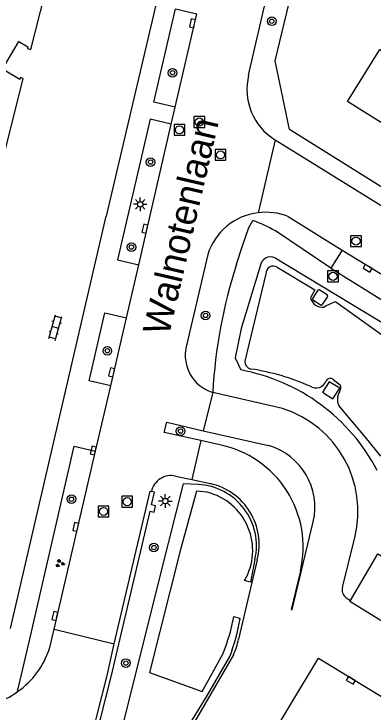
# Model space of a CAD drawing. Extents: x 136000 to 141014, y 402000 to 403500.
# Drawn here: x 138421.8 to 138455, y 402051.9 to 402116.5 of the extents above; entities that cross this region are included whole.
import ezdxf

# ---------------------------------------------------------------- set-up
doc = ezdxf.new("R2010")
doc.units = 0
for name, color, linetype in [('gg-afsc-erfafscheiding', 7, 'Continuous'), ('gg-anno-openbare ruimte label', 7, 'Continuous'), ('gg-bbg-hoofdgebouw', 7, 'Continuous'), ('gg-knt-bovenkant onderkant talud', 7, 'Continuous'), ('gg-knt-verharding', 7, 'Continuous'), ('gg-knt-verharding nz', 7, 'Continuous'), ('gg-kwrk-uitstroombak niveau min 01', 7, 'Continuous'), ('gt-grn-groengrens', 7, 'Continuous'), ('gt-grn-weggrens', 7, 'Continuous'), ('gt-symb-boom', 7, 'Continuous'), ('gt-symb-groenvak', 7, 'Continuous'), ('gt-symb-klinker verharding', 7, 'Continuous'), ('gt-symb-kolk', 7, 'Continuous'), ('gt-symb-lichtmast', 7, 'Continuous'), ('gt-symb-rioolschacht', 7, 'Continuous')]:
    doc.layers.add(name, color=color, linetype=linetype)

# ---------------------------------------------------------------- blocks, each defined once
blk = doc.blocks.new('gt0-RS')
at = {"layer": 'gt-symb-rioolschacht'}
blk.add_lwpolyline([(-0.5, -0.5), (0.5, -0.5), (0.5, 0.5), (-0.5, 0.5)], close=True, dxfattribs=at)
blk.add_circle((0, 0), 0.375, dxfattribs=at)
blk = doc.blocks.new('gt0-KOLK')
at = {"layer": 'gt-symb-kolk'}
blk.add_lwpolyline([(0, 0), (0.375, 0), (0.375, 0.4), (-0.375, 0.4), (-0.375, 0), (0, 0)], dxfattribs=at)
blk = doc.blocks.new('gt0-BOOM')
at = {"layer": 'gt-symb-boom'}
for radius in [0.4, 0.2]:
    blk.add_circle((0, 0), radius, dxfattribs=at)
blk = doc.blocks.new('gt0-LMAST')
at = {"layer": 'gt-symb-lichtmast'}
for p, q in [((-0.182, 0.173), (-0.447, 0.438)), ((-0.005, 0.246), (-0.005, 0.621)), ((0.172, 0.173), (0.437, 0.438)), ((-0.255, -0.004), (-0.63, -0.004)), ((-0.182, -0.181), (-0.447, -0.446)), ((-0.005, -0.254), (-0.005, -0.629)), ((0.437, -0.446), (0.172, -0.181)), ((0.245, -0.004), (0.62, -0.004))]:
    blk.add_line(p, q, dxfattribs=at)
blk.add_circle((-0.005, -0.004), 0.25, dxfattribs=at)
blk = doc.blocks.new('gt0-KL1')
at = {"layer": 'gt-symb-klinker verharding'}
for p, q in [((-1.15, 0.3), (1.15, 0.3)), ((-1, -0.3), (-1, 0.3)), ((-0.5, 0.3), (-0.5, 0.45)), ((0, -0.3), (0, 0.3)), ((0.5, 0.3), (0.5, 0.45)), ((1, -0.3), (1, 0.3)), ((-1.15, -0.3), (1.15, -0.3)), ((-0.5, -0.45), (-0.5, -0.3)), ((0.5, -0.45), (0.5, -0.3))]:
    blk.add_line(p, q, dxfattribs=at)
blk = doc.blocks.new('gt0-GRVAK')
at = {"layer": 'gt-symb-groenvak'}
for p, q in [((-0.11, 0.189), (-0.228, 0.24)), ((-0.182, 0.153), (0.088, 0.153)), ((-0.091, 0.211), (-0.156, 0.322)), ((-0.047, 0.214), (-0.047, 0.393)), ((-0.004, 0.211), (0.061, 0.322)), ((0.015, 0.189), (0.133, 0.24)), ((0.262, -0.052), (0.197, 0.059)), ((0.305, -0.049), (0.305, 0.13)), ((0.349, -0.052), (0.414, 0.059)), ((-0.245, -0.228), (-0.363, -0.177)), ((-0.318, -0.264), (-0.047, -0.264)), ((-0.226, -0.206), (-0.291, -0.095)), ((-0.183, -0.203), (-0.183, -0.024)), ((-0.139, -0.206), (-0.074, -0.095)), ((-0.12, -0.228), (-0.002, -0.177)), ((0.243, -0.074), (0.125, -0.023)), ((0.17, -0.11), (0.441, -0.11)), ((0.368, -0.074), (0.486, -0.023))]:
    blk.add_line(p, q, dxfattribs=at)

msp = doc.modelspace()

# ---------------------------------------------------------------- linework, layer by layer
at = {"layer": 'gg-afsc-erfafscheiding'}
msp.add_lwpolyline([(138465.786, 402094.234), (138447.297, 402105.804), (138445.973, 402112.179), (138450.266, 402130.097)], dxfattribs=at)
at = {"layer": 'gg-bbg-hoofdgebouw'}
for points in [[(138461.158, 402103.087), (138452.652, 402108.404), (138455.644, 402113.222), (138457.347, 402112.165), (138463.179, 402121.554), (138465.101, 402120.36), (138467.101, 402123.58)], [(138411.211, 402111.563), (138412.923, 402110.528), (138410.962, 402107.285), (138420.107, 402101.757), (138419.989, 402101.333), (138420.297, 402101.247), (138422.665, 402110.555), (138422.37, 402110.632), (138422.359, 402110.44), (138420.741, 402111.397), (138422.263, 402113.969), (138423.093, 402113.482), (138423.054, 402113.306), (138423.35, 402113.241), (138424.692, 402118.485), (138423.139, 402118.705), (138423.464, 402119.229), (138419.143, 402121.813), (138416.787, 402117.874), (138415.491, 402118.649), (138411.211, 402111.563)]]:
    msp.add_lwpolyline(points, dxfattribs=at)
at = {"layer": 'gg-knt-bovenkant onderkant talud'}
for p, q in [((138445.11, 402092.442), (138443.157, 402084.368)), ((138451.332, 402082.668), (138451.987, 402082.133))]:
    msp.add_line(p, q, dxfattribs=at)
for points in [[(138445.972, 402093.927), (138458.501, 402086.356), (138461.84, 402083.98), (138463.233, 402083.135), (138469.621, 402079.072)], [(138444.558, 402093.159), (138442.82, 402087.406), (138442.246, 402084.661), (138442.773, 402083.553)], [(138446.149, 402093.065), (138449.619, 402090.961), (138449.24, 402090.244)], [(138451.568, 402089.866), (138457.724, 402085.442), (138460.793, 402082.135), (138464.545, 402080.05), (138469.97, 402076.444), (138471.837, 402074.92)], [(138451.947, 402080.095), (138454.237, 402077.362), (138455.69, 402075.585)]]:
    msp.add_lwpolyline(points, dxfattribs=at)
for centre, radius, start, end in [((138445.554, 402093.012), 1.006, 65.42813, 171.58819), ((138445.783, 402092.498), 0.675, 57.11152, 184.78354), ((138450.32, 402090.455), 1.1, 191.03494, 278.96258), ((138452.749, 402085.899), 4.139, 106.57398, 123.05724), ((138443.831, 402084.305), 0.677, 174.69342, 260.39064), ((138439.54, 402065.95), 17.897, 27.586, 79.59424), ((138440.662, 402062.972), 20.891, 65.92851, 81.58893), ((138449.726, 402082.89), 1.003, 237.24465, 340.27134), ((138451.053, 402082.316), 0.449, 51.60935, 148.43623), ((138451.509, 402081.893), 0.535, 326.44099, 26.72583), ((138452.995, 402080.84), 1.286, 143.97169, 215.41797)]:
    msp.add_arc(centre, radius, start, end, dxfattribs=at)
at = {"layer": 'gg-knt-verharding'}
for p, q in [((138443.506, 402110.864), (138448.225, 402131.352)), ((138436.721, 402107.892), (138438.723, 402116.544)), ((138436.355, 402106.312), (138436.721, 402107.892)), ((138433.341, 402093.291), (138436.355, 402106.312)), ((138445.956, 402104.857), (138465.001, 402093.054)), ((138421.471, 402059.6), (138430.319, 402097.783)), ((138447.148, 402097.762), (138452.163, 402094.647)), ((138452.163, 402094.647), (138451.121, 402092.976)), ((138439.726, 402094.25), (138437.721, 402085.69)), ((138432.207, 402088.392), (138433.341, 402093.291)), ((138451.121, 402092.976), (138456.723, 402089.488)), ((138430.746, 402082.081), (138432.207, 402088.392)), ((138429.345, 402076.027), (138430.746, 402082.081)), ((138440.191, 402081.475), (138440.105, 402081.495)), ((138446.648, 402079.985), (138440.191, 402081.475)), ((138425.505, 402059.545), (138429.345, 402076.027)), ((138436.754, 402073.728), (138438.254, 402073.401)), ((138438.254, 402073.401), (138439.951, 402073.031)), ((138452.191, 402063.421), (138453.335, 402068.051)), ((138444.303, 402065.963), (138442.57, 402058.637)), ((138452.535, 402062.453), (138452.927, 402062.195)), ((138425.077, 402057.731), (138425.505, 402059.545)), ((138425.505, 402059.545), (138431.067, 402058.201)), ((138442.095, 402057.178), (138434.42, 402043.914))]:
    msp.add_line(p, q, dxfattribs=at)
for points in [[(138435.773, 402121.219), (138435.653, 402120.556), (138430.319, 402097.783)], [(138436.721, 402107.892), (138434.749, 402108.345), (138436.752, 402117), (138438.723, 402116.544)], [(138436.355, 402106.312), (138434.399, 402106.765), (138431.366, 402093.753), (138433.341, 402093.291)], [(138430.746, 402082.081), (138428.763, 402082.545), (138430.207, 402088.847), (138432.207, 402088.392)], [(138422.139, 402053.764), (138423.241, 402058.512), (138427.361, 402076.494), (138429.345, 402076.027)], [(138426.543, 402043.374), (138428.237, 402046.473), (138428.459, 402046.921), (138428.648, 402047.386), (138429.267, 402049.295), (138429.81, 402051.244), (138430.796, 402055.147), (138431.242, 402057.126), (138434.392, 402070.487), (138434.776, 402070.4), (138434.881, 402070.97), (138434.528, 402071.057), (138434.804, 402072.23), (138434.516, 402072.296)], [(138431.067, 402058.201), (138434.405, 402072.321), (138434.516, 402072.296)], [(138452.927, 402062.195), (138455.46, 402066.516), (138496.998, 402041.246)], [(138428.576, 402048.477), (138428.892, 402049.438), (138429.176, 402050.399), (138429.439, 402051.369), (138430.418, 402055.262), (138431.067, 402058.201)]]:
    msp.add_lwpolyline(points, dxfattribs=at)
for centre, radius, start, end in [((138448.855, 402109.542), 5.51, 166.12052, 238.2564), ((138445.078, 402092.539), 5.619, 97.16617, 162.27269), ((138445.076, 402092.534), 5.624, 68.38047, 97.14052), ((138441.253, 402084.922), 3.615, 167.73982, 251.47893), ((138443.603, 402070.438), 10.02, 346.21655, 72.31004), ((138436.342, 402071.908), 1.867, 77.23901, 167.98785), ((138438.692, 402067.382), 5.788, 345.80829, 77.43566), ((138453.015, 402063.169), 0.862, 162.96877, 236.1588), ((138436.168, 402059.915), 6.529, 335.2181, 348.71498), ((138417.6, 402060.197), 7.873, 305.20587, 341.74609), ((138417.576, 402060.205), 7.894, 287.15894, 305.31271)]:
    msp.add_arc(centre, radius, start, end, dxfattribs=at)
at = {"layer": 'gg-knt-verharding nz'}
for p, q in [((138452.163, 402094.647), (138457.779, 402091.191)), ((138439.315, 402077.931), (138445.329, 402076.553)), ((138440.849, 402076.614), (138439.099, 402077.007))]:
    msp.add_line(p, q, dxfattribs=at)
for points in [[(138439.099, 402077.007), (138435.689, 402077.772), (138435.935, 402078.705), (138439.315, 402077.931)], [(138448.29, 402064.965), (138447.426, 402061.376), (138447.537, 402061.382), (138449.474, 402069.488)], [(138494.313, 402036.877), (138491.227, 402038.771), (138456.311, 402059.992), (138452.869, 402062.102), (138452.927, 402062.195)], [(138453.164, 402043.175), (138444.754, 402048.182), (138449.969, 402056.858), (138458.335, 402051.776)]]:
    msp.add_lwpolyline(points, dxfattribs=at)
for centre, radius, start, end in [((138438.913, 402067.176), 9.634, 346.72942, 78.4088), ((138443.711, 402070.855), 5.923, 346.65225, 74.14762)]:
    msp.add_arc(centre, radius, start, end, dxfattribs=at)
at = {"layer": 'gg-kwrk-uitstroombak niveau min 01'}
for points in [[(138450.214, 402089.559), (138450.349, 402089.607), (138450.819, 402090.362), (138450.774, 402090.514), (138450.038, 402090.973), (138449.903, 402090.946), (138449.427, 402090.167), (138449.453, 402090.039), (138450.214, 402089.559)], [(138451.945, 402081.855), (138450.968, 402082.468), (138450.327, 402081.493), (138451.304, 402080.88), (138451.945, 402081.855)]]:
    msp.add_lwpolyline(points, dxfattribs=at)
at = {"layer": 'gt-grn-groengrens'}
for p, q in [((138451.121, 402092.976), (138445.976, 402096.424)), ((138442.135, 402060.734), (138442.72, 402060.539))]:
    msp.add_line(p, q, dxfattribs=at)
for points in [[(138442.394, 402093.346), (138442.923, 402095.059), (138443.515, 402096.757), (138443.889, 402097.392)], [(138438.834, 402072.949), (138437.447, 402072.996), (138435.38, 402064.836), (138429.833, 402042.57), (138431.782, 402041.315), (138433.226, 402041.479)], [(138439.657, 402072.227), (138438.697, 402072.315), (138437.174, 402066.82), (138434.334, 402055.533), (138439.211, 402053.79), (138441.147, 402057.305)], [(138444.084, 402066.017), (138443.677, 402063.895), (138443.119, 402064.047)], [(138435.194, 402045.99), (138437.701, 402050.159), (138439.613, 402053.299), (138441.748, 402056.969)]]:
    msp.add_lwpolyline(points, dxfattribs=at)
for centre, radius, start, end in [((138439.216, 402084.583), 13.635, 60.27765, 69.95638), ((138486.206, 402079.076), 46.077, 161.95844, 177.01505), ((138438.56, 402067.287), 5.668, 347.04818, 87.22928), ((138438.35, 402066.851), 5.533, 329.54821, 76.33061), ((138424.284, 402064.021), 18.151, 338.28553, 349.56785), ((138424.315, 402063.633), 18.663, 339.08052, 350.45813)]:
    msp.add_arc(centre, radius, start, end, dxfattribs=at)
at = {"layer": 'gt-grn-weggrens'}
for p, q in [((138445.956, 402104.857), (138444.377, 402098.114)), ((138440.191, 402081.475), (138439.315, 402077.931)), ((138439.099, 402077.007), (138438.254, 402073.401))]:
    msp.add_line(p, q, dxfattribs=at)

# ---------------------------------------------------------------- block references
at = {"layer": 'gt-symb-boom'}
for p in [(138445.647, 402115.839), (138436.468, 402111.076), (138434.433, 402102.797), (138432.663, 402094.933), (138439.528, 402088.597), (138430.437, 402085.327), (138437.217, 402077.892), (138427.115, 402071.587), (138434.738, 402067.106), (138432.153, 402056.414)]:
    msp.add_blockref('gt0-BOOM', p, dxfattribs=at)
at = {"layer": 'gt-symb-groenvak'}
msp.add_blockref('gt0-GRVAK', (138426.037, 402065.634), dxfattribs=at)
at = {"layer": 'gt-symb-klinker verharding', "rotation": 74.62927456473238}
msp.add_blockref('gt0-KL1', (138425.62, 402087.483), dxfattribs=at)
at = {"layer": 'gt-symb-kolk'}
for p, rotation in [((138438.506, 402115.603), 76.96788122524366), ((138434.105, 402096.591), 76.96788122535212), ((138454.617, 402093.137), 148.39408373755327), ((138431.025, 402083.283), 76.96788122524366), ((138429.327, 402076.051), 76.93666266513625), ((138427.708, 402068.976), 76.85235611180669), ((138425.781, 402060.727), 76.85235611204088), ((138453.057, 402054.987), 148.7995826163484)]:
    msp.add_blockref('gt0-KOLK', p, dxfattribs=dict(at, rotation=rotation))
at = {"layer": 'gt-symb-lichtmast'}
for p in [(138433.483, 402098.896), (138435.801, 402071.418)]:
    msp.add_blockref('gt0-LMAST', p, dxfattribs=at)
at = {"layer": 'gt-symb-rioolschacht'}
for p in [(138438.942, 402106.517), (138437.106, 402105.79), (138440.909, 402103.469), (138453.43, 402095.484), (138451.311, 402092.218), (138432.266, 402071.356), (138430.087, 402070.453)]:
    msp.add_blockref('gt0-RS', p, dxfattribs=at)

# ---------------------------------------------------------------- texts
at = {"layer": 'gg-anno-openbare ruimte label'}
msp.add_text('Walnotenlaan', height=2.5, rotation=76.9, dxfattribs=at).set_placement((138436.126, 402086.628))

doc.saveas('drawing.dxf')
